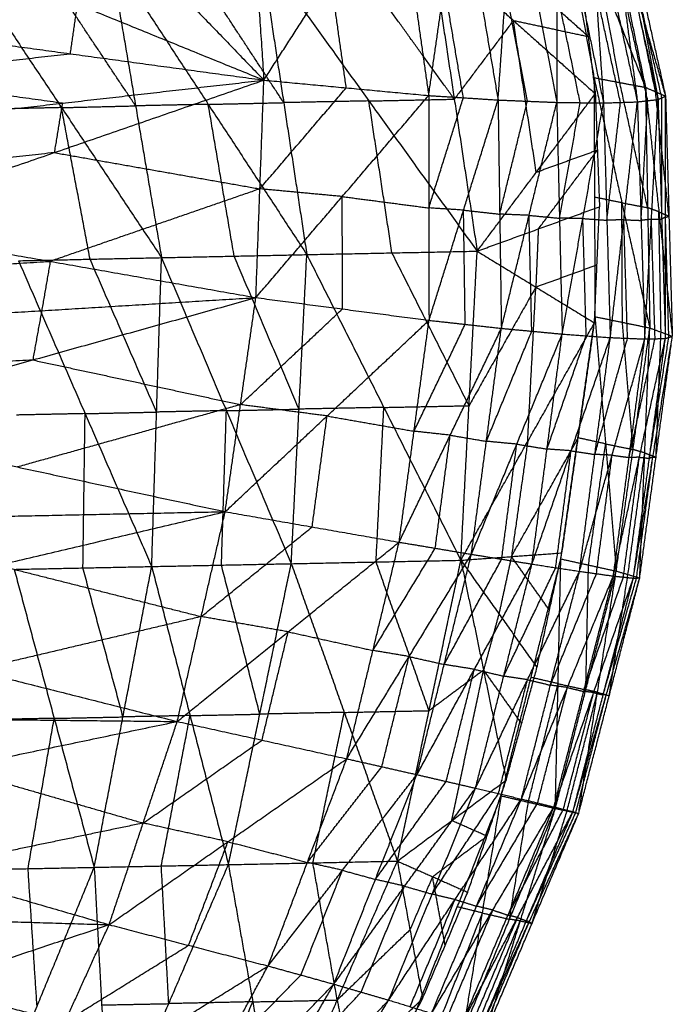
# Model space of a CAD drawing. Header units: millimetres. Extents: x -106 to 110, y -96 to 120.
# Tile 712 of 1020: x 102.72 to 108.49, y -11.67 to -2.97. Entities that reach past the tile are written whole.
import ezdxf

# ---------------------------------------------------------------- set-up
doc = ezdxf.new("R2010")
doc.units = ezdxf.units.MM
doc.header["$MEASUREMENT"] = 0
doc.layers.add('Default', color=7, linetype='Continuous', true_color=0x000000)

msp = doc.modelspace()

# ---------------------------------------------------------------- linework, layer by layer
at = {"layer": 'Default'}
for points in [[(102.8119, -1.3618, 12.9811), (103.845, -2.4338, 13.362), (104.8781, -3.5058, 13.743)], [(107.4354, -1.533, 11.4885), (107.6157, -2.5085, 11.0589), (107.796, -3.4841, 10.6292)], [(107.4354, -1.533, 11.4885), (107.8433, -2.5515, 11.2445), (108.2512, -3.57, 11.0004)], [(104.7475, -1.5758, 13.6462), (104.8128, -2.5408, 13.6946), (104.8781, -3.5058, 13.743)], [(107.837, -1.5983, 11.8036), (108.0441, -2.5842, 11.402), (108.2512, -3.57, 11.0004)], [(107.837, -1.5983, 11.8036), (108.1329, -2.6227, 11.6931), (108.4288, -3.6471, 11.5827)], [(104.8781, -3.5058, 13.743), (105.4673, -2.5906, 13.7153), (106.0565, -1.6754, 13.6875)], [(106.0565, -1.6754, 13.6875), (106.1956, -2.6587, 13.677), (106.3347, -3.642, 13.6665)], [(106.3347, -3.642, 13.6665), (106.4736, -2.6722, 13.6145), (106.6125, -1.7023, 13.5625)], [(106.6125, -1.7023, 13.5625), (106.7803, -2.6918, 13.5038), (106.9482, -3.6814, 13.4451)], [(106.9482, -3.6814, 13.4451), (107.0169, -2.6982, 13.4036), (107.0856, -1.7149, 13.3621)], [(107.0856, -1.7149, 13.3621), (107.2764, -2.7088, 13.2471), (107.4671, -3.7027, 13.1322)], [(107.4653, -1.7149, 13.1081), (107.4662, -2.7088, 13.1201), (107.4671, -3.7027, 13.1322)], [(107.4653, -1.7149, 13.1081), (107.6728, -2.7113, 12.933), (107.8803, -3.7076, 12.758)], [(107.7435, -1.7043, 12.8242), (107.8119, -2.7059, 12.7911), (107.8803, -3.7076, 12.758)], [(107.7435, -1.7043, 12.8242), (107.9617, -2.7013, 12.5895), (108.1799, -3.6982, 12.3547)], [(107.9163, -1.6851, 12.5339), (108.0481, -2.6917, 12.4443), (108.1799, -3.6982, 12.3547)], [(107.9163, -1.6851, 12.5339), (108.1393, -2.6811, 12.2439), (108.3623, -3.6772, 11.9539)], [(107.9842, -1.6597, 12.2577), (108.1733, -2.6684, 12.1058), (108.3623, -3.6772, 11.9539)], [(107.9842, -1.6597, 12.2577), (108.2065, -2.6534, 11.9202), (108.4288, -3.6471, 11.5827)], [(101.5784, -2.1627, 12.4242), (103.2283, -2.8343, 13.0836), (104.8781, -3.5058, 13.743)], [(106.5613, -3.6743, 9.9784), (106.0829, -3.0105, 9.9384), (105.6045, -2.3466, 9.8984)], [(106.3595, -2.3311, 10.338), (106.5613, -3.6743, 9.9784), (106.7632, -5.0176, 9.6187)], [(106.3595, -2.3311, 10.338), (107.0836, -2.9786, 10.4614), (107.8077, -3.6261, 10.5849)], [(102.2058, -2.423, 7.9912), (103.0895, -3.7488, 7.9997), (103.9732, -5.0747, 8.0081)], [(103.7442, -3.7333, 8.3563), (103.3023, -3.0704, 8.3521), (102.8605, -2.4075, 8.3479)], [(103.5151, -2.3919, 8.7045), (103.7442, -3.7333, 8.3563), (103.9732, -5.0747, 8.0081)], [(103.5151, -2.3919, 8.7045), (104.3863, -3.7199, 8.7222), (105.2574, -5.0478, 8.7399)], [(105.0535, -3.705, 9.0994), (104.6179, -3.041, 9.0905), (104.1823, -2.3771, 9.0817)], [(104.8495, -2.3622, 9.4588), (105.0535, -3.705, 9.0994), (105.2574, -5.0478, 8.7399)], [(104.8495, -2.3622, 9.4588), (105.8064, -3.6899, 9.5388), (106.7632, -5.0176, 9.6187)], [(107.7448, -3.1204, 10.7695), (107.3827, -2.7967, 10.7078), (107.0206, -2.4729, 10.6461)], [(105.6064, -3.5739, 13.7048), (105.5368, -3.0823, 13.71), (105.4673, -2.5906, 13.7153)], [(108.0236, -3.527, 10.8148), (107.9335, -3.0393, 11.0296), (107.8433, -2.5515, 11.2445)], [(106.6414, -3.6617, 13.5558), (106.5575, -3.1669, 13.5852), (106.4736, -2.6722, 13.6145)], [(107.6818, -2.6148, 10.9542), (107.7448, -3.1204, 10.7695), (107.8077, -3.6261, 10.5849)], [(108.2711, -3.6877, 12.1543), (108.1596, -3.1897, 12.2993), (108.0481, -2.6917, 12.4443)], [(108.34, -3.6085, 11.2916), (108.2365, -3.1156, 11.4924), (108.1329, -2.6227, 11.6931)], [(108.3956, -3.6621, 11.7683), (108.2844, -3.1653, 11.937), (108.1733, -2.6684, 12.1058)], [(107.2077, -3.692, 13.2887), (107.1123, -3.1951, 13.3461), (107.0169, -2.6982, 13.4036)], [(107.6737, -3.7051, 12.9451), (107.57, -3.207, 13.0326), (107.4662, -2.7088, 13.1201)], [(108.0301, -3.7029, 12.5563), (107.921, -3.2044, 12.6737), (107.8119, -2.7059, 12.7911)], [(103.2283, -2.8343, 13.0836), (103.1963, -3.0533, 13.0836), (103.1643, -3.2723, 13.0836)], [(101.4505, -3.0387, 12.4242), (103.1643, -3.2723, 13.0836), (104.8781, -3.5058, 13.743)], [(107.0836, -2.9786, 10.4614), (106.8225, -3.3264, 10.2199), (106.5613, -3.6743, 9.9784)], [(107.2855, -4.3218, 10.1018), (107.1845, -3.6502, 10.2816), (107.0836, -2.9786, 10.4614)], [(107.0836, -2.9786, 10.4614), (107.4142, -3.0495, 10.6155), (107.7448, -3.1204, 10.7695)], [(101.3827, -3.4761, 12.4242), (102.2735, -3.3742, 12.7539), (103.1643, -3.2723, 13.0836)], [(103.0965, -3.7097, 13.0836), (102.2396, -3.5929, 12.7539), (101.3827, -3.4761, 12.4242)], [(101.1717, -4.7872, 12.4242), (103.0249, -4.1465, 13.0836), (104.8781, -3.5058, 13.743)], [(101.3149, -3.9135, 12.4242), (103.0965, -3.7097, 13.0836), (104.8781, -3.5058, 13.743)], [(104.8074, -5.428, 13.8075), (104.8427, -4.4669, 13.7753), (104.8781, -3.5058, 13.743)], [(104.8781, -3.5058, 13.743), (105.6064, -3.5739, 13.7048), (106.3347, -3.642, 13.6665)], [(107.796, -3.4841, 10.6292), (107.8005, -4.5403, 10.3986), (107.805, -5.5965, 10.1679)], [(107.796, -3.4841, 10.6292), (108.0236, -3.527, 10.8148), (108.2512, -3.57, 11.0004)], [(107.796, -3.4841, 10.6292), (108.0427, -4.5902, 10.6018), (108.2895, -5.6964, 10.5743)], [(108.2703, -4.6332, 10.7874), (108.147, -4.0801, 10.8011), (108.0236, -3.527, 10.8148)], [(104.8074, -5.428, 13.8075), (105.571, -4.535, 13.737), (106.3347, -3.642, 13.6665)], [(104.8427, -4.4669, 13.7753), (105.2245, -4.0204, 13.74), (105.6064, -3.5739, 13.7048)], [(106.3347, -3.642, 13.6665), (106.3362, -4.6354, 13.6688), (106.3377, -5.6287, 13.671)], [(106.3347, -3.642, 13.6665), (106.6414, -3.6617, 13.5558), (106.9482, -3.6814, 13.4451)], [(106.7632, -5.0176, 9.6187), (107.2855, -4.3218, 10.1018), (107.8077, -3.6261, 10.5849)], [(107.8077, -3.6261, 10.5849), (107.8261, -4.1256, 10.4561), (107.8445, -4.6251, 10.3274)], [(108.2512, -3.57, 11.0004), (108.2703, -4.6332, 10.7874), (108.2895, -5.6964, 10.5743)], [(108.2512, -3.57, 11.0004), (108.34, -3.6085, 11.2916), (108.4288, -3.6471, 11.5827)], [(108.2512, -3.57, 11.0004), (108.3698, -4.6699, 11.1153), (108.4884, -5.7699, 11.2303)], [(108.4586, -4.7085, 11.4065), (108.3993, -4.1585, 11.349), (108.34, -3.6085, 11.2916)], [(108.3623, -3.6772, 11.9539), (108.3956, -3.6621, 11.7683), (108.4288, -3.6471, 11.5827)], [(108.427, -5.7894, 11.6545), (108.4279, -4.7182, 11.6186), (108.4288, -3.6471, 11.5827)], [(108.4288, -3.6471, 11.5827), (108.4586, -4.7085, 11.4065), (108.4884, -5.7699, 11.2303)], [(103.0965, -3.7097, 13.0836), (103.0607, -3.9281, 13.0836), (103.0249, -4.1465, 13.0836)], [(103.0895, -3.7488, 7.9997), (103.4168, -3.7411, 8.178), (103.7442, -3.7333, 8.3563)], [(104.3863, -3.7199, 8.7222), (104.0652, -3.7266, 8.5393), (103.7442, -3.7333, 8.3563)], [(104.3863, -3.7199, 8.7222), (104.7199, -3.7124, 8.9108), (105.0535, -3.705, 9.0994)], [(104.6153, -5.0613, 8.374), (104.5008, -4.3906, 8.5481), (104.3863, -3.7199, 8.7222)], [(105.8064, -3.6899, 9.5388), (105.4299, -3.6975, 9.3191), (105.0535, -3.705, 9.0994)], [(105.8064, -3.6899, 9.5388), (106.1839, -3.6821, 9.7586), (106.5613, -3.6743, 9.9784)], [(106.0103, -5.0327, 9.1793), (105.9083, -4.3613, 9.359), (105.8064, -3.6899, 9.5388)], [(106.3362, -4.6354, 13.6688), (106.4888, -4.1485, 13.6123), (106.6414, -3.6617, 13.5558)], [(106.3377, -5.6287, 13.671), (106.643, -4.6551, 13.5581), (106.9482, -3.6814, 13.4451)], [(106.9482, -3.6814, 13.4451), (106.9627, -4.6905, 13.4217), (106.9772, -5.6996, 13.3984)], [(106.9482, -3.6814, 13.4451), (107.2077, -3.692, 13.2887), (107.4671, -3.7027, 13.1322)], [(106.9627, -4.6905, 13.4217), (107.0852, -4.1913, 13.3552), (107.2077, -3.692, 13.2887)], [(106.9772, -5.6996, 13.3984), (107.2222, -4.7011, 13.2653), (107.4671, -3.7027, 13.1322)], [(107.4671, -3.7027, 13.1322), (107.491, -4.7265, 13.0785), (107.5149, -5.7503, 13.0249)], [(107.4671, -3.7027, 13.1322), (107.6737, -3.7051, 12.9451), (107.8803, -3.7076, 12.758)], [(107.491, -4.7265, 13.0785), (107.5824, -4.2158, 13.0118), (107.6737, -3.7051, 12.9451)], [(107.5149, -5.7503, 13.0249), (107.6976, -4.729, 12.8914), (107.8803, -3.7076, 12.758)], [(107.8803, -3.7076, 12.758), (108.0301, -3.7029, 12.5563), (108.1799, -3.6982, 12.3547)], [(107.8803, -3.7076, 12.758), (107.9101, -4.7445, 12.6716), (107.9399, -5.7814, 12.5853)], [(107.9101, -4.7445, 12.6716), (107.9701, -4.2237, 12.614), (108.0301, -3.7029, 12.5563)], [(107.9399, -5.7814, 12.5853), (108.0599, -4.7398, 12.47), (108.1799, -3.6982, 12.3547)], [(108.1799, -3.6982, 12.3547), (108.2711, -3.6877, 12.1543), (108.3623, -3.6772, 11.9539)], [(108.1799, -3.6982, 12.3547), (108.2124, -4.7461, 12.2356), (108.2449, -5.7939, 12.1165)], [(108.2124, -4.7461, 12.2356), (108.2418, -4.2169, 12.195), (108.2711, -3.6877, 12.1543)], [(108.2449, -5.7939, 12.1165), (108.3036, -4.7355, 12.0352), (108.3623, -3.6772, 11.9539)], [(108.3623, -3.6772, 11.9539), (108.3947, -4.7333, 11.8042), (108.427, -5.7894, 11.6545)], [(108.3947, -4.7333, 11.8042), (108.3951, -4.1977, 11.7862), (108.3956, -3.6621, 11.7683)], [(103.0895, -3.7488, 7.9997), (102.7735, -3.7558, 7.8252), (102.4574, -3.7627, 7.6507)], [(103.3411, -5.0885, 7.6591), (103.2153, -4.4187, 7.8294), (103.0895, -3.7488, 7.9997)], [(103.0249, -4.1465, 13.0836), (102.1341, -4.2484, 12.7539), (101.2433, -4.3504, 12.4242)], [(103.0249, -4.1465, 13.0836), (103.9338, -4.3067, 13.4294), (104.8427, -4.4669, 13.7753)], [(107.8261, -4.1256, 10.4561), (107.5558, -4.2237, 10.279), (107.2855, -4.3218, 10.1018)], [(107.3039, -4.8213, 9.9731), (107.565, -4.4734, 10.2146), (107.8261, -4.1256, 10.4561)], [(104.8427, -4.4669, 13.7753), (103.9161, -4.7873, 13.4456), (102.9895, -5.1076, 13.1159)], [(105.571, -4.535, 13.737), (105.2069, -4.501, 13.7561), (104.8427, -4.4669, 13.7753)], [(105.571, -4.535, 13.737), (105.9536, -4.5852, 13.7029), (106.3362, -4.6354, 13.6688)], [(105.5725, -5.5284, 13.7393), (105.5718, -5.0317, 13.7381), (105.571, -4.535, 13.737)], [(108.0427, -4.5902, 10.6018), (107.9216, -4.5653, 10.5002), (107.8005, -4.5403, 10.3986)], [(108.0472, -5.6464, 10.3711), (108.045, -5.1183, 10.4864), (108.0427, -4.5902, 10.6018)], [(108.0427, -4.5902, 10.6018), (108.1565, -4.6117, 10.6946), (108.2703, -4.6332, 10.7874)], [(106.643, -4.6551, 13.5581), (106.4896, -4.6452, 13.6134), (106.3362, -4.6354, 13.6688)], [(106.643, -4.6551, 13.5581), (106.8028, -4.6728, 13.4899), (106.9627, -4.6905, 13.4217)], [(106.6575, -5.6642, 13.5347), (106.6502, -5.1596, 13.5464), (106.643, -4.6551, 13.5581)], [(106.7632, -5.0176, 9.6187), (107.3039, -4.8213, 9.9731), (107.8445, -4.6251, 10.3274)], [(107.2222, -4.7011, 13.2653), (107.0925, -4.6958, 13.3435), (106.9627, -4.6905, 13.4217)], [(107.8005, -5.6514, 10.1616), (107.8225, -5.1383, 10.2445), (107.8445, -4.6251, 10.3274)], [(108.3698, -4.6699, 11.1153), (108.32, -4.6516, 10.9514), (108.2703, -4.6332, 10.7874)], [(108.3889, -5.7331, 10.9023), (108.3794, -5.2015, 11.0088), (108.3698, -4.6699, 11.1153)], [(108.3698, -4.6699, 11.1153), (108.4142, -4.6892, 11.2609), (108.4586, -4.7085, 11.4065)], [(107.2222, -4.7011, 13.2653), (107.3566, -4.7138, 13.1719), (107.491, -4.7265, 13.0785)], [(107.2461, -5.725, 13.2116), (107.2341, -5.2131, 13.2384), (107.2222, -4.7011, 13.2653)], [(107.6976, -4.729, 12.8914), (107.5943, -4.7277, 12.985), (107.491, -4.7265, 13.0785)], [(107.6976, -4.729, 12.8914), (107.8038, -4.7367, 12.7815), (107.9101, -4.7445, 12.6716)], [(107.7274, -5.7659, 12.8051), (107.7125, -5.2474, 12.8482), (107.6976, -4.729, 12.8914)], [(108.0599, -4.7398, 12.47), (107.985, -4.7422, 12.5708), (107.9101, -4.7445, 12.6716)], [(108.0599, -4.7398, 12.47), (108.1362, -4.7429, 12.3528), (108.2124, -4.7461, 12.2356)], [(108.0924, -5.7877, 12.3509), (108.0762, -5.2637, 12.4104), (108.0599, -4.7398, 12.47)], [(108.3036, -4.7355, 12.0352), (108.258, -4.7408, 12.1354), (108.2124, -4.7461, 12.2356)], [(108.3036, -4.7355, 12.0352), (108.3491, -4.7344, 11.9197), (108.3947, -4.7333, 11.8042)], [(108.336, -5.7916, 11.8855), (108.3198, -5.2636, 11.9604), (108.3036, -4.7355, 12.0352)], [(108.4279, -4.7182, 11.6186), (108.4113, -4.7258, 11.7114), (108.3947, -4.7333, 11.8042)], [(108.4279, -4.7182, 11.6186), (108.4433, -4.7134, 11.5126), (108.4586, -4.7085, 11.4065)], [(108.4577, -5.7796, 11.4424), (108.4428, -5.2489, 11.5305), (108.4279, -4.7182, 11.6186)], [(101.1717, -4.7872, 12.4242), (102.9895, -5.1076, 13.1159), (104.8074, -5.428, 13.8075)], [(107.3039, -4.8213, 9.9731), (107.2929, -5.0779, 9.9316), (107.2819, -5.3345, 9.8902)], [(105.2574, -5.0478, 8.7399), (106.0103, -5.0327, 9.1793), (106.7632, -5.0176, 9.6187)], [(106.6913, -6.3836, 9.5815), (106.3508, -5.7082, 9.3804), (106.0103, -5.0327, 9.1793)], [(106.6193, -7.7495, 9.5442), (106.6913, -6.3836, 9.5815), (106.7632, -5.0176, 9.6187)], [(106.7632, -5.0176, 9.6187), (107.2819, -5.3345, 9.8902), (107.8005, -5.6514, 10.1616)], [(101.0962, -5.2233, 12.4242), (102.0428, -5.1655, 12.7701), (102.9895, -5.1076, 13.1159)], [(102.7091, -5.1024, 7.3102), (103.3411, -5.0885, 7.6591), (103.9732, -5.0747, 8.0081)], [(102.7091, -5.1024, 7.3102), (103.2977, -6.4536, 7.6364), (103.8864, -7.8048, 7.9627)], [(102.9895, -5.1076, 13.1159), (102.9518, -5.3257, 13.1159), (102.914, -5.5438, 13.1159)], [(103.9298, -6.4397, 7.9854), (103.6355, -5.7641, 7.8223), (103.3411, -5.0885, 7.6591)], [(103.8864, -7.8048, 7.9627), (103.9298, -6.4397, 7.9854), (103.9732, -5.0747, 8.0081)], [(103.9732, -5.0747, 8.0081), (104.6153, -5.0613, 8.374), (105.2574, -5.0478, 8.7399)], [(103.9732, -5.0747, 8.0081), (104.5464, -6.4273, 8.3384), (105.1197, -7.7798, 8.6688)], [(105.1886, -6.4138, 8.7043), (104.9019, -5.7375, 8.5392), (104.6153, -5.0613, 8.374)], [(105.1197, -7.7798, 8.6688), (105.1886, -6.4138, 8.7043), (105.2574, -5.0478, 8.7399)], [(105.2574, -5.0478, 8.7399), (105.9384, -6.3987, 9.1421), (106.6193, -7.7495, 9.5442)], [(107.2819, -5.3345, 9.8902), (107.5522, -5.2364, 10.0673), (107.8225, -5.1383, 10.2445)], [(107.2819, -5.3345, 9.8902), (106.9866, -5.8591, 9.7358), (106.6913, -6.3836, 9.5815)], [(107.2099, -6.7005, 9.8529), (107.2459, -6.0175, 9.8715), (107.2819, -5.3345, 9.8902)], [(100.8621, -6.5305, 12.4242), (102.8347, -5.9792, 13.1159), (104.8074, -5.428, 13.8075)], [(101.0207, -5.6595, 12.4242), (102.914, -5.5438, 13.1159), (104.8074, -5.428, 13.8075)], [(104.5359, -7.3202, 13.8306), (104.6716, -6.3741, 13.8191), (104.8074, -5.428, 13.8075)], [(104.8074, -5.428, 13.8075), (105.5725, -5.5284, 13.7393), (106.3377, -5.6287, 13.671)], [(102.914, -5.5438, 13.1159), (102.8744, -5.7615, 13.1159), (102.8347, -5.9792, 13.1159)], [(104.6716, -6.3741, 13.8191), (105.1221, -5.9513, 13.7792), (105.5725, -5.5284, 13.7393)], [(104.5359, -7.3202, 13.8306), (105.4368, -6.4745, 13.7508), (106.3377, -5.6287, 13.671)], [(106.0734, -7.5896, 13.6834), (106.2055, -6.6092, 13.6772), (106.3377, -5.6287, 13.671)], [(106.3377, -5.6287, 13.671), (106.6575, -5.6642, 13.5347), (106.9772, -5.6996, 13.3984)], [(106.6193, -7.7495, 9.5442), (107.2099, -6.7005, 9.8529), (107.8005, -5.6514, 10.1616)], [(107.5028, -7.7377, 10.067), (107.6539, -6.6671, 10.1175), (107.805, -5.5965, 10.1679)], [(107.5132, -7.6843, 10.0664), (107.6569, -6.6678, 10.114), (107.8005, -5.6514, 10.1616)], [(107.805, -5.5965, 10.1679), (107.8988, -6.721, 10.3264), (107.9925, -7.8455, 10.485)], [(107.805, -5.5965, 10.1679), (108.0472, -5.6464, 10.3711), (108.2895, -5.6964, 10.5743)], [(108.141, -6.7709, 10.5296), (108.0941, -6.2087, 10.4504), (108.0472, -5.6464, 10.3711)], [(106.0734, -7.5896, 13.6834), (106.5253, -6.6446, 13.5409), (106.9772, -5.6996, 13.3984)], [(106.2055, -6.6092, 13.6772), (106.4315, -6.1367, 13.6059), (106.6575, -5.6642, 13.5347)], [(106.7124, -7.6969, 13.4), (106.8448, -6.6982, 13.3992), (106.9772, -5.6996, 13.3984)], [(106.8448, -6.6982, 13.3992), (107.0454, -6.2116, 13.3054), (107.2461, -5.725, 13.2116)], [(106.9772, -5.6996, 13.3984), (107.2461, -5.725, 13.2116), (107.5149, -5.7503, 13.0249)], [(107.9925, -7.8455, 10.485), (108.141, -6.7709, 10.5296), (108.2895, -5.6964, 10.5743)], [(108.2001, -7.9057, 11.1607), (108.2448, -6.801, 10.8675), (108.2895, -5.6964, 10.5743)], [(108.2895, -5.6964, 10.5743), (108.3889, -5.7331, 10.9023), (108.4884, -5.7699, 11.2303)], [(108.3442, -6.8378, 11.1955), (108.3666, -6.2855, 11.0489), (108.3889, -5.7331, 10.9023)], [(106.7124, -7.6969, 13.4), (107.1136, -6.7236, 13.2124), (107.5149, -5.7503, 13.0249)], [(107.2472, -7.7833, 13.0132), (107.3811, -6.7668, 13.019), (107.5149, -5.7503, 13.0249)], [(107.2472, -7.7833, 13.0132), (107.5936, -6.7824, 12.7992), (107.9399, -5.7814, 12.5853)], [(107.3811, -6.7668, 13.019), (107.5542, -6.2663, 12.912), (107.7274, -5.7659, 12.8051)], [(107.5149, -5.7503, 13.0249), (107.7274, -5.7659, 12.8051), (107.9399, -5.7814, 12.5853)], [(107.6679, -7.8476, 12.5588), (107.8039, -6.8145, 12.572), (107.9399, -5.7814, 12.5853)], [(107.6679, -7.8476, 12.5588), (107.9564, -6.8207, 12.3376), (108.2449, -5.7939, 12.1165)], [(107.8039, -6.8145, 12.572), (107.9482, -6.3011, 12.4615), (108.0924, -5.7877, 12.3509)], [(107.9399, -5.7814, 12.5853), (108.0924, -5.7877, 12.3509), (108.2449, -5.7939, 12.1165)], [(107.9676, -7.8891, 12.0748), (108.1973, -6.8392, 11.8647), (108.427, -5.7894, 11.6545)], [(107.9676, -7.8891, 12.0748), (108.1063, -6.8415, 12.0957), (108.2449, -5.7939, 12.1165)], [(108.1063, -6.8415, 12.0957), (108.2211, -6.3166, 11.9906), (108.336, -5.7916, 11.8855)], [(108.1441, -7.9082, 11.5981), (108.3162, -6.839, 11.4142), (108.4884, -5.7699, 11.2303)], [(108.1441, -7.9082, 11.5981), (108.2856, -6.8488, 11.6263), (108.427, -5.7894, 11.6545)], [(108.2001, -7.9057, 11.1607), (108.3442, -6.8378, 11.1955), (108.4884, -5.7699, 11.2303)], [(108.2449, -5.7939, 12.1165), (108.336, -5.7916, 11.8855), (108.427, -5.7894, 11.6545)], [(108.2856, -6.8488, 11.6263), (108.3716, -6.3142, 11.5344), (108.4577, -5.7796, 11.4424)], [(108.427, -5.7894, 11.6545), (108.4577, -5.7796, 11.4424), (108.4884, -5.7699, 11.2303)], [(102.8347, -5.9792, 13.1159), (101.8881, -6.0371, 12.7701), (100.9414, -6.095, 12.4242)], [(102.8347, -5.9792, 13.1159), (103.7532, -6.1767, 13.4675), (104.6716, -6.3741, 13.8191)], [(104.6716, -6.3741, 13.8191), (103.6853, -6.6497, 13.4733), (102.699, -6.9253, 13.1274)], [(103.2977, -6.4536, 7.6364), (103.6138, -6.4467, 7.8109), (103.9298, -6.4397, 7.9854)], [(104.5464, -6.4273, 8.3384), (104.2381, -6.4335, 8.1619), (103.9298, -6.4397, 7.9854)], [(104.503, -7.7923, 8.3157), (104.5247, -7.1098, 8.3271), (104.5464, -6.4273, 8.3384)], [(104.5464, -6.4273, 8.3384), (104.8675, -6.4205, 8.5214), (105.1886, -6.4138, 8.7043)], [(105.4368, -6.4745, 13.7508), (105.0542, -6.4243, 13.7849), (104.6716, -6.3741, 13.8191)], [(105.9384, -6.3987, 9.1421), (105.5635, -6.4063, 8.9232), (105.1886, -6.4138, 8.7043)], [(105.8695, -7.7647, 9.1065), (105.9039, -7.0817, 9.1243), (105.9384, -6.3987, 9.1421)], [(105.9384, -6.3987, 9.1421), (106.3148, -6.3911, 9.3618), (106.6913, -6.3836, 9.5815)], [(103.2977, -6.4536, 7.6364), (102.9938, -6.4599, 7.4672), (102.6899, -6.4662, 7.298)], [(103.2786, -7.8174, 7.6243), (103.2882, -7.1355, 7.6303), (103.2977, -6.4536, 7.6364)], [(105.3046, -7.4549, 13.757), (105.3707, -6.9647, 13.7539), (105.4368, -6.4745, 13.7508)], [(105.4368, -6.4745, 13.7508), (105.8212, -6.5418, 13.714), (106.2055, -6.6092, 13.6772)], [(100.8621, -6.5305, 12.4242), (102.699, -6.9253, 13.1274), (104.5359, -7.3202, 13.8306)], [(106.5253, -6.6446, 13.5409), (106.3654, -6.6269, 13.609), (106.2055, -6.6092, 13.6772)], [(106.3929, -7.6432, 13.5417), (106.4591, -7.1439, 13.5413), (106.5253, -6.6446, 13.5409)], [(106.5253, -6.6446, 13.5409), (106.6851, -6.6714, 13.47), (106.8448, -6.6982, 13.3992)], [(107.1136, -6.7236, 13.2124), (106.9792, -6.7109, 13.3058), (106.8448, -6.6982, 13.3992)], [(107.0663, -7.7169, 9.8053), (107.3616, -7.1924, 9.9596), (107.6569, -6.6678, 10.114)], [(107.2099, -6.7005, 9.8529), (107.1381, -7.2087, 9.8291), (107.0663, -7.7169, 9.8053)], [(107.8988, -6.721, 10.3264), (107.7763, -6.6941, 10.2219), (107.6539, -6.6671, 10.1175)], [(106.9798, -7.7401, 13.2066), (107.0467, -7.2318, 13.2095), (107.1136, -6.7236, 13.2124)], [(107.1136, -6.7236, 13.2124), (107.2473, -6.7452, 13.1157), (107.3811, -6.7668, 13.019)], [(107.5936, -6.7824, 12.7992), (107.4873, -6.7746, 12.9091), (107.3811, -6.7668, 13.019)], [(107.4576, -7.8154, 12.786), (107.5256, -7.2989, 12.7926), (107.5936, -6.7824, 12.7992)], [(107.5936, -6.7824, 12.7992), (107.6987, -6.7984, 12.6856), (107.8039, -6.8145, 12.572)], [(107.7477, -7.7916, 10.276), (107.8232, -7.2563, 10.3012), (107.8988, -6.721, 10.3264)], [(107.8988, -6.721, 10.3264), (108.0199, -6.746, 10.428), (108.141, -6.7709, 10.5296)], [(108.2448, -6.801, 10.8675), (108.1929, -6.786, 10.6986), (108.141, -6.7709, 10.5296)], [(107.9564, -6.8207, 12.3376), (107.8802, -6.8176, 12.4548), (107.8039, -6.8145, 12.572)], [(107.8178, -7.8683, 12.3168), (107.8871, -7.3445, 12.3272), (107.9564, -6.8207, 12.3376)], [(107.9564, -6.8207, 12.3376), (108.0314, -6.8311, 12.2167), (108.1063, -6.8415, 12.0957)], [(108.0559, -7.8986, 11.8365), (108.1266, -7.3689, 11.8506), (108.1973, -6.8392, 11.8647)], [(108.0963, -7.8756, 10.8228), (108.1705, -7.3383, 10.8452), (108.2448, -6.801, 10.8675)], [(108.1973, -6.8392, 11.8647), (108.1518, -6.8404, 11.9802), (108.1063, -6.8415, 12.0957)], [(108.1721, -7.9069, 11.3794), (108.2442, -7.373, 11.3968), (108.3162, -6.839, 11.4142)], [(108.1973, -6.8392, 11.8647), (108.2414, -6.844, 11.7455), (108.2856, -6.8488, 11.6263)], [(108.2448, -6.801, 10.8675), (108.2945, -6.8194, 11.0315), (108.3442, -6.8378, 11.1955)], [(108.3162, -6.839, 11.4142), (108.3009, -6.8439, 11.5203), (108.2856, -6.8488, 11.6263)], [(108.3162, -6.839, 11.4142), (108.3302, -6.8384, 11.3048), (108.3442, -6.8378, 11.1955)], [(100.522, -8.268, 12.4242), (102.5289, -7.7941, 13.1274), (104.5359, -7.3202, 13.8306)], [(100.6959, -7.4, 12.4242), (102.6159, -7.3601, 13.1274), (104.5359, -7.3202, 13.8306)], [(104.1124, -9.1747, 13.823), (104.3241, -8.2474, 13.8268), (104.5359, -7.3202, 13.8306)], [(104.5359, -7.3202, 13.8306), (105.3046, -7.4549, 13.757), (106.0734, -7.5896, 13.6834)], [(104.3241, -8.2474, 13.8268), (104.8144, -7.8512, 13.7919), (105.3046, -7.4549, 13.757)], [(104.1124, -9.1747, 13.823), (105.0929, -8.3821, 13.7532), (106.0734, -7.5896, 13.6834)], [(105.6107, -9.5043, 13.6999), (105.8421, -8.547, 13.6916), (106.0734, -7.5896, 13.6834)], [(105.8421, -8.547, 13.6916), (106.1175, -8.0951, 13.6167), (106.3929, -7.6432, 13.5417)], [(106.0734, -7.5896, 13.6834), (106.3929, -7.6432, 13.5417), (106.7124, -7.6969, 13.4)], [(105.6107, -9.5043, 13.6999), (106.1616, -8.6006, 13.5499), (106.7124, -7.6969, 13.4)], [(106.231, -9.6447, 13.4347), (106.4717, -8.6708, 13.4173), (106.7124, -7.6969, 13.4)], [(106.4717, -8.6708, 13.4173), (106.7257, -8.2054, 13.3119), (106.9798, -7.7401, 13.2066)], [(106.6193, -7.7495, 9.5442), (107.0663, -7.7169, 9.8053), (107.5132, -7.6843, 10.0664)], [(106.7124, -7.6969, 13.4), (106.9798, -7.7401, 13.2066), (107.2472, -7.7833, 13.0132)], [(107.0663, -7.7169, 9.8053), (107.011, -7.9703, 9.8148), (106.9557, -8.2237, 9.8244)], [(106.9767, -9.8321, 10.2229), (107.2397, -8.7849, 10.1449), (107.5028, -7.7377, 10.067)], [(107.4026, -8.191, 10.0854), (107.2344, -7.954, 9.9454), (107.0663, -7.7169, 9.8053)], [(107.2921, -8.6978, 10.1045), (107.4026, -8.191, 10.0854), (107.5132, -7.6843, 10.0664)], [(107.4546, -9.9434, 10.6355), (107.4787, -8.8406, 10.3512), (107.5028, -7.7377, 10.067)], [(107.5028, -7.7377, 10.067), (107.7477, -7.7916, 10.276), (107.9925, -7.8455, 10.485)], [(102.5289, -7.7941, 13.1274), (103.4265, -8.0208, 13.4771), (104.3241, -8.2474, 13.8268)], [(102.6708, -7.83, 7.2858), (103.2786, -7.8174, 7.6243), (103.8864, -7.8048, 7.9627)], [(102.6708, -7.83, 7.2858), (103.0245, -9.1469, 7.8148), (103.3782, -10.4637, 8.3438)], [(103.6323, -9.1343, 8.1533), (103.4555, -8.4758, 7.8888), (103.2786, -7.8174, 7.6243)], [(103.3782, -10.4637, 8.3438), (103.6323, -9.1343, 8.1533), (103.8864, -7.8048, 7.9627)], [(103.8864, -7.8048, 7.9627), (104.503, -7.7923, 8.3157), (105.1197, -7.7798, 8.6688)], [(103.8864, -7.8048, 7.9627), (104.2255, -9.1223, 8.4919), (104.5645, -10.4398, 9.0211)], [(104.8421, -9.1098, 8.8449), (104.6726, -8.4511, 8.5803), (104.503, -7.7923, 8.3157)], [(104.5645, -10.4398, 9.0211), (104.8421, -9.1098, 8.8449), (105.1197, -7.7798, 8.6688)], [(105.1197, -7.7798, 8.6688), (105.8695, -7.7647, 9.1065), (106.6193, -7.7495, 9.5442)], [(105.1197, -7.7798, 8.6688), (105.5888, -9.0943, 9.2794), (106.0578, -10.4088, 9.89)], [(106.3386, -9.0791, 9.7171), (106.104, -8.4219, 9.4118), (105.8695, -7.7647, 9.1065)], [(106.0578, -10.4088, 9.89), (106.3386, -9.0791, 9.7171), (106.6193, -7.7495, 9.5442)], [(106.231, -9.6447, 13.4347), (106.7391, -8.714, 13.2239), (107.2472, -7.7833, 13.0132)], [(106.6193, -7.7495, 9.5442), (106.8196, -8.7212, 9.8738), (107.0198, -9.6928, 10.2034)], [(106.6193, -7.7495, 9.5442), (106.9557, -8.2237, 9.8244), (107.2921, -8.6978, 10.1045)], [(106.7487, -9.7643, 13.0684), (106.998, -8.7738, 13.0408), (107.2472, -7.7833, 13.0132)], [(106.998, -8.7738, 13.0408), (107.2278, -8.2946, 12.9134), (107.4576, -7.8154, 12.786)], [(107.2472, -7.7833, 13.0132), (107.4576, -7.8154, 12.786), (107.6679, -7.8476, 12.5588)], [(107.7236, -8.8945, 10.5602), (107.7356, -8.343, 10.4181), (107.7477, -7.7916, 10.276)], [(106.7487, -9.7643, 13.0684), (107.2083, -8.8059, 12.8136), (107.6679, -7.8476, 12.5588)], [(107.1544, -9.8601, 12.6354), (107.4112, -8.8538, 12.5971), (107.6679, -7.8476, 12.5588)], [(107.1544, -9.8601, 12.6354), (107.561, -8.8746, 12.3551), (107.9676, -7.8891, 12.0748)], [(107.4112, -8.8538, 12.5971), (107.6145, -8.3611, 12.4569), (107.8178, -7.8683, 12.3168)], [(107.4421, -9.9298, 12.1722), (107.7049, -8.9095, 12.1235), (107.9676, -7.8891, 12.0748)], [(107.4421, -9.9298, 12.1722), (107.7931, -8.919, 11.8851), (108.1441, -7.9082, 11.5981)], [(107.4546, -9.9434, 10.6355), (107.7236, -8.8945, 10.5602), (107.9925, -7.8455, 10.485)], [(107.6099, -9.9723, 11.7142), (107.905, -8.939, 11.4374), (108.2001, -7.9057, 11.1607)], [(107.6099, -9.9723, 11.7142), (107.877, -8.9402, 11.6562), (108.1441, -7.9082, 11.5981)], [(107.661, -9.9874, 11.2922), (107.8268, -8.9165, 10.8886), (107.9925, -7.8455, 10.485)], [(107.661, -9.9874, 11.2922), (107.9305, -8.9466, 11.2265), (108.2001, -7.9057, 11.1607)], [(107.6679, -7.8476, 12.5588), (107.8178, -7.8683, 12.3168), (107.9676, -7.8891, 12.0748)], [(107.7049, -8.9095, 12.1235), (107.8804, -8.404, 11.98), (108.0559, -7.8986, 11.8365)], [(107.877, -8.9402, 11.6562), (108.0246, -8.4236, 11.5178), (108.1721, -7.9069, 11.3794)], [(107.9305, -8.9466, 11.2265), (108.0134, -8.4111, 11.0246), (108.0963, -7.8756, 10.8228)], [(107.9676, -7.8891, 12.0748), (108.0559, -7.8986, 11.8365), (108.1441, -7.9082, 11.5981)], [(107.9925, -7.8455, 10.485), (108.0963, -7.8756, 10.8228), (108.2001, -7.9057, 11.1607)], [(108.1441, -7.9082, 11.5981), (108.1721, -7.9069, 11.3794), (108.2001, -7.9057, 11.1607)], [(104.3241, -8.2474, 13.8268), (103.3206, -8.4844, 13.4752), (102.3172, -8.7214, 13.1236)], [(105.0929, -8.3821, 13.7532), (104.7085, -8.3148, 13.79), (104.3241, -8.2474, 13.8268)], [(106.9557, -8.2237, 9.8244), (106.8876, -8.4724, 9.8491), (106.8196, -8.7212, 9.8738)], [(100.522, -8.268, 12.4242), (102.3172, -8.7214, 13.1236), (104.1124, -9.1747, 13.823)], [(104.8616, -9.3395, 13.7615), (104.9772, -8.8608, 13.7573), (105.0929, -8.3821, 13.7532)], [(105.0929, -8.3821, 13.7532), (105.4675, -8.4645, 13.7224), (105.8421, -8.547, 13.6916)], [(106.1616, -8.6006, 13.5499), (106.0018, -8.5738, 13.6208), (105.8421, -8.547, 13.6916)], [(105.9209, -9.5745, 13.5673), (106.0412, -9.0876, 13.5586), (106.1616, -8.6006, 13.5499)], [(106.1616, -8.6006, 13.5499), (106.3166, -8.6357, 13.4836), (106.4717, -8.6708, 13.4173)], [(106.7391, -8.714, 13.2239), (106.6054, -8.6924, 13.3206), (106.4717, -8.6708, 13.4173)], [(107.0198, -9.6928, 10.2034), (107.1559, -9.1953, 10.1539), (107.2921, -8.6978, 10.1045)], [(106.8196, -8.7212, 9.8738), (106.5791, -8.9002, 9.7954), (106.3386, -9.0791, 9.7171)], [(106.4899, -9.7045, 13.2515), (106.6145, -9.2093, 13.2377), (106.7391, -8.714, 13.2239)], [(106.5388, -10.0508, 10.0467), (106.6792, -9.386, 9.9602), (106.8196, -8.7212, 9.8738)], [(106.7391, -8.714, 13.2239), (106.8686, -8.7439, 13.1324), (106.998, -8.7738, 13.0408)], [(106.8196, -8.7212, 9.8738), (106.9877, -8.9582, 10.0139), (107.1559, -9.1953, 10.1539)], [(107.2083, -8.8059, 12.8136), (107.1032, -8.7899, 12.9272), (106.998, -8.7738, 13.0408)], [(107.4787, -8.8406, 10.3512), (107.3592, -8.8127, 10.2481), (107.2397, -8.7849, 10.1449)], [(106.9516, -9.8122, 12.8519), (107.08, -9.3091, 12.8327), (107.2083, -8.8059, 12.8136)], [(107.2083, -8.8059, 12.8136), (107.3097, -8.8299, 12.7053), (107.4112, -8.8538, 12.5971)], [(107.2156, -9.8878, 10.4292), (107.3472, -9.3642, 10.3902), (107.4787, -8.8406, 10.3512)], [(107.2983, -9.8949, 12.4038), (107.4297, -9.3848, 12.3794), (107.561, -8.8746, 12.3551)], [(107.561, -8.8746, 12.3551), (107.4861, -8.8642, 12.4761), (107.4112, -8.8538, 12.5971)], [(107.4787, -8.8406, 10.3512), (107.6011, -8.8675, 10.4557), (107.7236, -8.8945, 10.5602)], [(107.561, -8.8746, 12.3551), (107.633, -8.892, 12.2393), (107.7049, -8.9095, 12.1235)], [(107.526, -9.951, 11.9432), (107.6596, -9.435, 11.9142), (107.7931, -8.919, 11.8851)], [(107.5578, -9.9654, 10.9638), (107.6923, -9.4409, 10.9262), (107.8268, -8.9165, 10.8886)], [(107.6355, -9.9798, 11.5032), (107.7702, -9.4594, 11.4703), (107.905, -8.939, 11.4374)], [(107.7931, -8.919, 11.8851), (107.749, -8.9142, 12.0043), (107.7049, -8.9095, 12.1235)], [(107.8268, -8.9165, 10.8886), (107.7752, -8.9055, 10.7244), (107.7236, -8.8945, 10.5602)], [(107.7931, -8.919, 11.8851), (107.8351, -8.9296, 11.7706), (107.877, -8.9402, 11.6562)], [(107.8268, -8.9165, 10.8886), (107.8786, -8.9315, 11.0575), (107.9305, -8.9466, 11.2265)], [(107.905, -8.939, 11.4374), (107.891, -8.9396, 11.5468), (107.877, -8.9402, 11.6562)], [(107.905, -8.939, 11.4374), (107.9178, -8.9428, 11.332), (107.9305, -8.9466, 11.2265)], [(100.3405, -9.1345, 12.4242), (102.2264, -9.1546, 13.1236), (104.1124, -9.1747, 13.823)], [(103.0245, -9.1469, 7.8148), (103.3284, -9.1406, 7.984), (103.6323, -9.1343, 8.1533)], [(104.2255, -9.1223, 8.4919), (103.9289, -9.1283, 8.3226), (103.6323, -9.1343, 8.1533)], [(103.9714, -10.4518, 8.6825), (104.0984, -9.7871, 8.5872), (104.2255, -9.1223, 8.4919)], [(104.2255, -9.1223, 8.4919), (104.5338, -9.1161, 8.6684), (104.8421, -9.1098, 8.8449)], [(105.5888, -9.0943, 9.2794), (105.2154, -9.1021, 9.0622), (104.8421, -9.1098, 8.8449)], [(105.3112, -10.4243, 9.4556), (105.45, -9.7593, 9.3675), (105.5888, -9.0943, 9.2794)], [(105.5888, -9.0943, 9.2794), (105.9637, -9.0867, 9.4983), (106.3386, -9.0791, 9.7171)], [(100.1514, -9.9994, 12.4242), (102.1319, -9.587, 13.1236), (104.1124, -9.1747, 13.823)], [(103.0245, -9.1469, 7.8148), (102.7322, -9.1528, 7.6523), (102.4398, -9.1587, 7.4898)], [(102.7935, -10.4755, 8.0188), (102.909, -9.8112, 7.9168), (103.0245, -9.1469, 7.8148)], [(103.51, -10.9709, 13.777), (103.8112, -10.0728, 13.8), (104.1124, -9.1747, 13.823)], [(104.1124, -9.1747, 13.823), (104.8616, -9.3395, 13.7615), (105.6107, -9.5043, 13.6999)], [(103.8112, -10.0728, 13.8), (104.3364, -9.7061, 13.7807), (104.8616, -9.3395, 13.7615)], [(103.51, -10.9709, 13.777), (104.5604, -10.2376, 13.7385), (105.6107, -9.5043, 13.6999)], [(104.915, -11.3354, 13.7222), (105.2629, -10.4199, 13.711), (105.6107, -9.5043, 13.6999)], [(105.6107, -9.5043, 13.6999), (105.9209, -9.5745, 13.5673), (106.231, -9.6447, 13.4347)], [(102.1319, -9.587, 13.1236), (102.9715, -9.8299, 13.4618), (103.8112, -10.0728, 13.8)], [(104.915, -11.3354, 13.7222), (105.573, -10.4901, 13.5784), (106.231, -9.6447, 13.4347)], [(105.2629, -10.4199, 13.711), (105.5919, -9.9972, 13.6392), (105.9209, -9.5745, 13.5673)], [(105.4962, -11.4964, 13.5114), (105.8636, -10.5706, 13.473), (106.231, -9.6447, 13.4347)], [(106.231, -9.6447, 13.4347), (106.4899, -9.7045, 13.2515), (106.7487, -9.7643, 13.0684)], [(105.8636, -10.5706, 13.473), (106.1767, -10.1376, 13.3623), (106.4899, -9.7045, 13.2515)], [(106.0578, -10.4088, 9.89), (106.5388, -10.0508, 10.0467), (107.0198, -9.6928, 10.2034)], [(106.68, -10.684, 10.3812), (106.8499, -10.1884, 10.2923), (107.0198, -9.6928, 10.2034)], [(105.4962, -11.4964, 13.5114), (106.1225, -10.6304, 13.2899), (106.7487, -9.7643, 13.0684)], [(105.981, -11.6373, 13.2081), (106.3649, -10.7008, 13.1382), (106.7487, -9.7643, 13.0684)], [(106.1991, -11.7938, 10.6996), (106.5879, -10.813, 10.4612), (106.9767, -9.8321, 10.2229)], [(106.3649, -10.7008, 13.1382), (106.6582, -10.2565, 12.9951), (106.9516, -9.8122, 12.8519)], [(106.6438, -11.9022, 11.0864), (106.8102, -10.8672, 10.6547), (106.9767, -9.8321, 10.2229)], [(106.7487, -9.7643, 13.0684), (106.9516, -9.8122, 12.8519), (107.1544, -9.8601, 12.6354)], [(106.9767, -9.8321, 10.2229), (107.2156, -9.8878, 10.4292), (107.4546, -9.9434, 10.6355)], [(105.981, -11.6373, 13.2081), (106.5677, -10.7487, 12.9217), (107.1544, -9.8601, 12.6354)], [(106.3608, -11.754, 12.8419), (106.7576, -10.807, 12.7386), (107.1544, -9.8601, 12.6354)], [(106.7576, -10.807, 12.7386), (107.028, -10.351, 12.5712), (107.2983, -9.8949, 12.4038)], [(107.0492, -10.9228, 10.8609), (107.1324, -10.4053, 10.6451), (107.2156, -9.8878, 10.4292)], [(107.1544, -9.8601, 12.6354), (107.2983, -9.8949, 12.4038), (107.4421, -9.9298, 12.1722)], [(100.1514, -9.9994, 12.4242), (101.8307, -10.4851, 13.1006), (103.51, -10.9709, 13.777)], [(106.3608, -11.754, 12.8419), (106.9015, -10.8419, 12.507), (107.4421, -9.9298, 12.1722)], [(106.6302, -11.843, 12.4446), (107.0361, -10.8864, 12.3084), (107.4421, -9.9298, 12.1722)], [(106.6302, -11.843, 12.4446), (107.1201, -10.9077, 12.0794), (107.6099, -9.9723, 11.7142)], [(106.6438, -11.9022, 11.0864), (107.0492, -10.9228, 10.8609), (107.4546, -9.9434, 10.6355)], [(106.7873, -11.9023, 12.047), (107.1986, -10.9373, 11.8806), (107.6099, -9.9723, 11.7142)], [(106.7873, -11.9023, 12.047), (107.2242, -10.9448, 11.6696), (107.661, -9.9874, 11.2922)], [(106.8354, -11.9308, 11.6764), (107.145, -10.9371, 11.1559), (107.4546, -9.9434, 10.6355)], [(106.8354, -11.9308, 11.6764), (107.2482, -10.9591, 11.4843), (107.661, -9.9874, 11.2922)], [(107.0361, -10.8864, 12.3084), (107.2811, -10.4187, 12.1258), (107.526, -9.951, 11.9432)], [(107.1986, -10.9373, 11.8806), (107.4171, -10.4586, 11.6919), (107.6355, -9.9798, 11.5032)], [(107.2482, -10.9591, 11.4843), (107.403, -10.4623, 11.2241), (107.5578, -9.9654, 10.9638)], [(107.4421, -9.9298, 12.1722), (107.526, -9.951, 11.9432), (107.6099, -9.9723, 11.7142)], [(107.4546, -9.9434, 10.6355), (107.5578, -9.9654, 10.9638), (107.661, -9.9874, 11.2922)], [(107.6099, -9.9723, 11.7142), (107.6355, -9.9798, 11.5032), (107.661, -9.9874, 11.2922)], [(103.8112, -10.0728, 13.8), (102.8209, -10.279, 13.4503), (101.8307, -10.4851, 13.1006)], [(104.5604, -10.2376, 13.7385), (104.1858, -10.1552, 13.7692), (103.8112, -10.0728, 13.8)], [(106.8499, -10.1884, 10.2923), (106.6944, -10.1196, 10.1695), (106.5388, -10.0508, 10.0467)], [(104.2125, -11.1532, 13.7496), (104.3865, -10.6954, 13.744), (104.5604, -10.2376, 13.7385)], [(104.5604, -10.2376, 13.7385), (104.9116, -10.3287, 13.7247), (105.2629, -10.4199, 13.711)], [(106.3689, -10.5464, 10.1356), (106.6094, -10.3674, 10.2139), (106.8499, -10.1884, 10.2923)], [(103.3782, -10.4637, 8.3438), (103.9714, -10.4518, 8.6825), (104.5645, -10.4398, 9.0211)], [(103.5099, -12.8973, 9.9258), (104.0372, -11.6685, 9.4734), (104.5645, -10.4398, 9.0211)], [(104.5645, -10.4398, 9.0211), (105.3112, -10.4243, 9.4556), (106.0578, -10.4088, 9.89)], [(104.5645, -10.4398, 9.0211), (104.7799, -11.6526, 9.9028), (104.9952, -12.8653, 10.7844)], [(104.9952, -12.8653, 10.7844), (105.5265, -11.637, 10.3372), (106.0578, -10.4088, 9.89)], [(105.573, -10.4901, 13.5784), (105.4179, -10.455, 13.6447), (105.2629, -10.4199, 13.711)], [(105.5265, -11.637, 10.3372), (105.4189, -11.0307, 9.8964), (105.3112, -10.4243, 9.4556)], [(106.0578, -10.4088, 9.89), (106.1693, -11.016, 10.2657), (106.2808, -11.6233, 10.6414)], [(106.0578, -10.4088, 9.89), (106.3689, -10.5464, 10.1356), (106.68, -10.684, 10.3812)], [(102.2088, -10.4874, 7.6938), (102.7935, -10.4755, 8.0188), (103.3782, -10.4637, 8.3438)], [(102.3675, -12.921, 9.2794), (102.8729, -11.6924, 8.8116), (103.3782, -10.4637, 8.3438)], [(102.8729, -11.6924, 8.8116), (102.8332, -11.084, 8.4152), (102.7935, -10.4755, 8.0188)], [(103.3782, -10.4637, 8.3438), (103.444, -11.6805, 9.1348), (103.5099, -12.8973, 9.9258)], [(104.0372, -11.6685, 9.4734), (104.0043, -11.0602, 9.078), (103.9714, -10.4518, 8.6825)], [(105.2056, -11.4159, 13.6168), (105.3893, -10.953, 13.5976), (105.573, -10.4901, 13.5784)], [(105.573, -10.4901, 13.5784), (105.7183, -10.5303, 13.5257), (105.8636, -10.5706, 13.473)], [(106.1225, -10.6304, 13.2899), (105.993, -10.6005, 13.3814), (105.8636, -10.5706, 13.473)], [(106.3689, -10.5464, 10.1356), (106.2691, -10.7812, 10.2007), (106.1693, -11.016, 10.2657)], [(106.4804, -11.1536, 10.5113), (106.4247, -10.85, 10.3234), (106.3689, -10.5464, 10.1356)], [(105.7386, -11.5669, 13.3597), (105.9305, -11.0986, 13.3248), (106.1225, -10.6304, 13.2899)], [(106.1225, -10.6304, 13.2899), (106.2437, -10.6656, 13.2141), (106.3649, -10.7008, 13.1382)], [(106.2808, -11.6233, 10.6414), (106.4804, -11.1536, 10.5113), (106.68, -10.684, 10.3812)], [(106.5677, -10.7487, 12.9217), (106.4663, -10.7248, 13.03), (106.3649, -10.7008, 13.1382)], [(106.1709, -11.6956, 13.025), (106.3693, -11.2222, 12.9734), (106.5677, -10.7487, 12.9217)], [(106.5677, -10.7487, 12.9217), (106.6627, -10.7779, 12.8302), (106.7576, -10.807, 12.7386)], [(99.9546, -10.8625, 12.4242), (101.7323, -10.9167, 13.1006), (103.51, -10.9709, 13.777)], [(106.4215, -11.848, 10.893), (106.6159, -11.3576, 10.7738), (106.8102, -10.8672, 10.6547)], [(106.4955, -11.7985, 12.6433), (106.6985, -11.3202, 12.5751), (106.9015, -10.8419, 12.507)], [(106.8102, -10.8672, 10.6547), (106.6991, -10.8401, 10.5579), (106.5879, -10.813, 10.4612)], [(106.9015, -10.8419, 12.507), (106.8296, -10.8245, 12.6228), (106.7576, -10.807, 12.7386)], [(106.8102, -10.8672, 10.6547), (106.9297, -10.895, 10.7578), (107.0492, -10.9228, 10.8609)], [(106.9015, -10.8419, 12.507), (106.9688, -10.8642, 12.4077), (107.0361, -10.8864, 12.3084)], [(106.7088, -11.8727, 12.2458), (106.9144, -11.3902, 12.1626), (107.1201, -10.9077, 12.0794)], [(106.7396, -11.9165, 11.3814), (106.9423, -11.4268, 11.2687), (107.145, -10.9371, 11.1559)], [(106.8114, -11.9165, 11.8617), (107.0178, -11.4307, 11.7657), (107.2242, -10.9448, 11.6696)], [(107.1201, -10.9077, 12.0794), (107.0781, -10.897, 12.1939), (107.0361, -10.8864, 12.3084)], [(107.145, -10.9371, 11.1559), (107.0971, -10.93, 11.0084), (107.0492, -10.9228, 10.8609)], [(107.1201, -10.9077, 12.0794), (107.1593, -10.9225, 11.98), (107.1986, -10.9373, 11.8806)], [(107.145, -10.9371, 11.1559), (107.1966, -10.9481, 11.3201), (107.2482, -10.9591, 11.4843)], [(107.2242, -10.9448, 11.6696), (107.2114, -10.9411, 11.7751), (107.1986, -10.9373, 11.8806)], [(107.2242, -10.9448, 11.6696), (107.2362, -10.952, 11.577), (107.2482, -10.9591, 11.4843)], [(100.2606, -12.0593, 12.7183), (101.8853, -11.5151, 13.2477), (103.51, -10.9709, 13.777)], [(102.73, -12.6898, 13.6942), (103.12, -11.8304, 13.7356), (103.51, -10.9709, 13.777)], [(103.51, -10.9709, 13.777), (104.2125, -11.1532, 13.7496), (104.915, -11.3354, 13.7222)], [(106.1693, -11.016, 10.2657), (105.8479, -11.3265, 10.3015), (105.5265, -11.637, 10.3372)], [(103.12, -11.8304, 13.7356), (103.6663, -11.4918, 13.7426), (104.2125, -11.1532, 13.7496)], [(102.73, -12.6898, 13.6942), (103.8225, -12.0126, 13.7082), (104.915, -11.3354, 13.7222)], [(103.9899, -13.0438, 13.7553), (104.4524, -12.1896, 13.7387), (104.915, -11.3354, 13.7222)], [(104.915, -11.3354, 13.7222), (105.2056, -11.4159, 13.6168), (105.4962, -11.4964, 13.5114)], [(104.4524, -12.1896, 13.7387), (104.829, -11.8028, 13.6778), (105.2056, -11.4159, 13.6168)], [(101.8853, -11.5151, 13.2477), (102.5027, -11.6727, 13.4916), (103.12, -11.8304, 13.7356)], [(103.9899, -13.0438, 13.7553), (104.743, -12.2701, 13.6334), (105.4962, -11.4964, 13.5114)], [(104.5132, -13.2009, 13.6378), (105.0047, -12.3486, 13.5746), (105.4962, -11.4964, 13.5114)], [(105.0047, -12.3486, 13.5746), (105.3716, -11.9578, 13.4672), (105.7386, -11.5669, 13.3597)], [(105.4962, -11.4964, 13.5114), (105.7386, -11.5669, 13.3597), (105.981, -11.6373, 13.2081)], [(104.7799, -11.6526, 9.9028), (104.4085, -11.6606, 9.6881), (104.0372, -11.6685, 9.4734)], [(104.2526, -12.8813, 10.3551), (104.5162, -12.2669, 10.1289), (104.7799, -11.6526, 9.9028)], [(104.5132, -13.2009, 13.6378), (105.2471, -12.4191, 13.423), (105.981, -11.6373, 13.2081)], [(104.7799, -11.6526, 9.9028), (105.1532, -11.6448, 10.12), (105.5265, -11.637, 10.3372)], [(104.9513, -13.3388, 13.4427), (105.4662, -12.4881, 13.3254), (105.981, -11.6373, 13.2081)], [(104.9952, -12.8653, 10.7844), (105.638, -12.2443, 10.7129), (106.2808, -11.6233, 10.6414)], [(105.5265, -11.637, 10.3372), (105.5823, -11.9406, 10.5251), (105.638, -12.2443, 10.7129)], [(105.8, -12.5474, 11.0033), (106.0404, -12.0853, 10.8224), (106.2808, -11.6233, 10.6414)], [(105.981, -11.6373, 13.2081), (106.1709, -11.6956, 13.025), (106.3608, -11.754, 12.8419)], [(103.444, -11.6805, 9.1348), (103.7406, -11.6745, 9.3041), (104.0372, -11.6685, 9.4734)]]:
    msp.add_open_spline(points, degree=2, dxfattribs=at)

doc.saveas('drawing.dxf')
